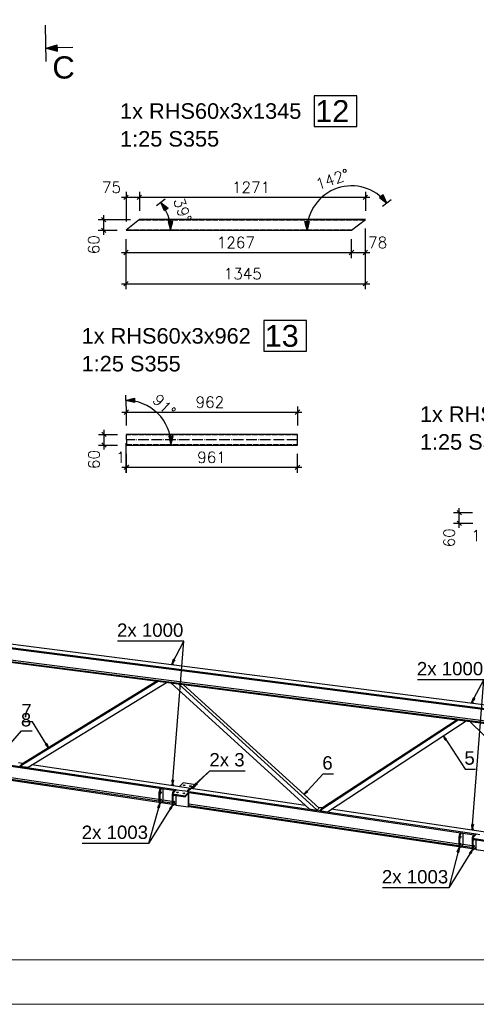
# Model space of a CAD drawing. Header units: millimetres. Extents: x 1814 to 94182, y 11562 to 49454.
# Tile 452 of 656: x 23895 to 24152, y 28069 to 28623. Entities that reach past the tile are written whole.
import ezdxf

# ---------------------------------------------------------------- set-up
doc = ezdxf.new("R2010")
doc.units = ezdxf.units.MM
doc.linetypes.add('ACAD_ISO02W100', pattern=[15, 12, -3])
doc.linetypes.add('ACAD_ISO04W100', pattern=[30, 24, -3, 0, -3])
doc.layers.add('AS_DIM_ON', color=7, linetype='Continuous')
doc.layers.add('pomoc', color=210, linetype='Continuous', lineweight=9, plot=False)
doc.layers.add('ramka', color=84, linetype='Continuous', lineweight=15)
doc.styles.add('ARIAL', font='arial.ttf')
doc.styles.add('CutSymbolDown', font='arial.ttf', dxfattribs={"height": 5})
doc.styles.add('ROMANS', font='romans')

# ---------------------------------------------------------------- blocks, each defined once
blk = doc.blocks.new('sectiondown')
blk.add_hatch(color=256).paths.add_polyline_path([(0, 0), (-2.55, 0.73), (-2.55, -0.73)])
at = {"color": 7, "linetype": 'Continuous'}
for p, q in [((0, -3), (0, 5.15)), ((-6, 0), (-2.55, 0))]:
    blk.add_line(p, q, dxfattribs=at)
for p, q in [((0, 0), (-2.55, 0.73)), ((-2.55, -0.73), (-2.55, 0.73)), ((0, 0), (-2.55, -0.73))]:
    blk.add_line(p, q)

msp = doc.modelspace()

# ---------------------------------------------------------------- hatches: boundary and pattern name
at = {"layer": 'AS_DIM_ON'}
for points in [[(23974.466, 28520.29), (23978.567, 28517.168), (23976.615, 28515.606)], [(24101.515, 28519.896), (24099.46, 28524.623), (24097.478, 28523.1)], [(23979.951, 28504.665), (23981.201, 28509.665), (23978.701, 28509.665)], [(24056.691, 28504.665), (24055.441, 28509.665), (24057.941, 28509.665)], [(23954.722, 28408.859), (23959.696, 28410.209), (23959.746, 28407.71)], [(23980.222, 28383.864), (23981.472, 28388.864), (23978.972, 28388.864)]]:
    msp.add_hatch(color=8, dxfattribs=at).paths.add_polyline_path(points, flags=0)

# ---------------------------------------------------------------- linework, layer by layer
at = {"color": 145, "linetype": 'Continuous', "ltscale": 0.25}
for p, q in [((23962.444, 28510.665), (23954.951, 28504.665)), ((24089.5, 28510.665), (23962.444, 28510.665)), ((24081.691, 28504.665), (24089.5, 28510.665)), ((23954.951, 28504.665), (24081.691, 28504.665)), ((23955.102, 28389.864), (23955.222, 28383.864)), ((24051.342, 28389.864), (23955.102, 28389.864)), ((24051.342, 28383.864), (24051.342, 28389.864)), ((23955.222, 28383.864), (24051.342, 28383.864)), ((24314.957, 28217.314), (23642.55, 28303.707)), ((23640.865, 28301.931), (24314.923, 28215.326)), ((23640.865, 28301.497), (24314.923, 28214.892)), ((23640.865, 28294.096), (24314.923, 28207.491)), ((23640.865, 28293.662), (24314.923, 28207.057)), ((23641.65, 28294.923), (24314.923, 28208.418)), ((23980.803, 28260.909), (23980.243, 28260.319)), ((23980.684, 28260.286), (23980.664, 28260.265)), ((23981.224, 28260.855), (23980.684, 28260.286)), ((23981.224, 28260.855), (23980.803, 28260.909)), ((23981.377, 28260.935), (23980.955, 28260.989)), ((23981.642, 28260.139), (23981.64, 28260.234)), ((23895.298, 28203.285), (23972.958, 28250.993)), ((23972.335, 28251.074), (23896.351, 28204.394)), ((23899.876, 28202.607), (23977.657, 28250.39)), ((23980.046, 28250.083), (24057.862, 28179.207)), ((23984.508, 28249.51), (24062.439, 28178.529)), ((24063.492, 28179.639), (23987.152, 28249.17)), ((24149.348, 28239.254), (24148.788, 28238.664)), ((24149.229, 28238.631), (24149.21, 28238.61)), ((24149.769, 28239.199), (24149.229, 28238.631)), ((24149.769, 28239.199), (24149.348, 28239.254)), ((24149.922, 28239.28), (24149.501, 28239.334)), ((24150.187, 28238.484), (24150.185, 28238.579)), ((24063.843, 28178.321), (24141.67, 28229.317)), ((24141.134, 28229.386), (24064.897, 28179.431)), ((24068.277, 28177.665), (24146.215, 28228.733)), ((24147.925, 28228.513), (24224.177, 28154.258)), ((23983.188, 28189.887), (23820.769, 28213.943)), ((23821.665, 28213.377), (23982.826, 28189.507)), ((23973.435, 28184.441), (23821.665, 28206.92)), ((23973.435, 28183.498), (23821.665, 28205.977)), ((23821.665, 28205.543), (23973.439, 28183.064)), ((23896.849, 28204.7), (23894.421, 28205.06)), ((23896.351, 28204.394), (23895.298, 28203.285)), ((24055.704, 28181.172), (23902.034, 28203.932)), ((23895.298, 28203.285), (23899.876, 28202.607)), ((23980.954, 28192.923), (23980.388, 28192.327)), ((23981.375, 28192.861), (23980.954, 28192.923)), ((23981.526, 28192.942), (23981.105, 28193.004)), ((23981.375, 28192.861), (23981.125, 28192.597)), ((23986.979, 28193.883), (23984.873, 28191.663)), ((23994.001, 28192.843), (23986.979, 28193.883)), ((23991.895, 28190.623), (23994.001, 28192.843)), ((23994.001, 28192.291), (23994.001, 28192.843)), ((23973.435, 28188.44), (23973.856, 28188.378)), ((23973.435, 28188.44), (23973.435, 28183.108)), ((23974.62, 28190.722), (23973.83, 28189.89)), ((23973.83, 28189.89), (23974.251, 28189.828)), ((23973.856, 28188.378), (23973.856, 28183.045)), ((23974.462, 28187.934), (23974.134, 28187.983)), ((23974.304, 28187.768), (23974.171, 28187.788)), ((23974.304, 28189.883), (23974.251, 28189.828)), ((23975.041, 28190.66), (23974.304, 28189.883)), ((23974.304, 28188.733), (23974.462, 28188.899)), ((23974.462, 28187.934), (23974.304, 28187.768)), ((23975.826, 28184.776), (23975.826, 28190.544)), ((23981.125, 28192.597), (23980.809, 28192.265)), ((23980.879, 28187.338), (23981.081, 28187.308)), ((23980.879, 28187.338), (23980.879, 28182.005)), ((23983.188, 28189.887), (23981.081, 28187.668)), ((23981.081, 28187.668), (23988.104, 28186.628)), ((23981.081, 28187.668), (23981.081, 28187.117)), ((23982.064, 28189.62), (23981.274, 28188.787)), ((23981.274, 28188.787), (23981.695, 28188.725)), ((23981.748, 28188.781), (23981.695, 28188.725)), ((23982.485, 28189.557), (23981.748, 28188.781)), ((23981.77, 28192.123), (23981.77, 28192.244)), ((23983.738, 28189.806), (23983.188, 28189.887)), ((23984.943, 28189.627), (23983.738, 28189.806)), ((23986.516, 28189.395), (23984.943, 28189.627)), ((23988.455, 28189.107), (23986.516, 28189.395)), ((23988.104, 28186.628), (23990.21, 28188.847)), ((23990.21, 28188.847), (23988.455, 28189.107)), ((23989.157, 28187.186), (23990, 28188.074)), ((23990.21, 28188.847), (23989.94, 28188.887)), ((23990, 28180.358), (23990, 28188.074)), ((23990.21, 28180.579), (23990.21, 28188.847)), ((24151.733, 28164.924), (23990.21, 28188.847)), ((23990.21, 28188.413), (24150.609, 28164.656)), ((23992.354, 28190.555), (23994.001, 28192.291)), ((23973.435, 28183.108), (23973.856, 28183.045)), ((23973.679, 28182.41), (23974.1, 28182.347)), ((23974.462, 28183.8), (23974.134, 28183.849)), ((23974.304, 28183.634), (23974.171, 28183.654)), ((23974.196, 28184.328), (23974.179, 28184.331)), ((23974.251, 28182.428), (23975.562, 28183.81)), ((23974.304, 28184.599), (23974.462, 28184.765)), ((23974.462, 28183.8), (23974.304, 28183.634)), ((23974.68, 28182.88), (23980.883, 28181.961)), ((23980.879, 28182.396), (23975.041, 28183.26)), ((23975.562, 28183.81), (23975.826, 28184.776)), ((23980.879, 28183.339), (23975.645, 28184.114)), ((23980.879, 28182.005), (23981.301, 28181.943)), ((23981.081, 28187.117), (23988.104, 28186.077)), ((23981.301, 28187.084), (23981.301, 28181.943)), ((23981.906, 28186.832), (23981.578, 28186.88)), ((23981.906, 28182.698), (23981.578, 28182.747)), ((23981.748, 28186.665), (23981.615, 28186.685)), ((23981.748, 28182.531), (23981.615, 28182.551)), ((23981.64, 28183.226), (23981.623, 28183.228)), ((23981.695, 28181.325), (23982.977, 28182.676)), ((23981.906, 28186.832), (23981.748, 28186.665)), ((23981.748, 28183.496), (23981.906, 28183.663)), ((23981.906, 28182.698), (23981.748, 28182.531)), ((23982.124, 28181.777), (23982.977, 28181.651)), ((23982.977, 28182.085), (23982.485, 28182.158)), ((23982.977, 28186.836), (23982.977, 28181.398)), ((23988.104, 28186.077), (23989.157, 28187.186)), ((23988.104, 28186.077), (23988.104, 28186.628)), ((24141.98, 28159.478), (23990.21, 28181.957)), ((23981.123, 28181.307), (23981.544, 28181.245)), ((23982.977, 28181.398), (23990, 28180.358)), ((23990, 28180.358), (23990.21, 28180.579)), ((24141.98, 28158.535), (23990.21, 28181.014)), ((23990.21, 28180.579), (24141.984, 28158.1)), ((24057.862, 28179.207), (24062.439, 28178.529)), ((24062.439, 28178.529), (24062.518, 28178.613)), ((24062.518, 28178.613), (24063.492, 28179.639)), ((24065.369, 28179.741), (24062.994, 28180.092)), ((24064.897, 28179.431), (24063.843, 28178.321)), ((24063.843, 28178.321), (24068.277, 28177.665)), ((24221.801, 28156.571), (24070.326, 28179.007)), ((24143.165, 28165.759), (24142.375, 28164.927)), ((24143.586, 28165.697), (24142.849, 28164.92)), ((24144.371, 28159.813), (24144.371, 28165.58)), ((24149.499, 28167.96), (24148.933, 28167.364)), ((24149.67, 28167.634), (24149.354, 28167.302)), ((24149.92, 28167.898), (24149.499, 28167.96)), ((24150.071, 28167.978), (24149.65, 28168.041)), ((24149.92, 28167.898), (24149.67, 28167.634)), ((24150.315, 28167.159), (24150.315, 28167.28)), ((24141.98, 28163.477), (24142.402, 28163.415)), ((24141.98, 28163.477), (24141.98, 28158.144)), ((24142.375, 28164.927), (24142.796, 28164.864)), ((24142.402, 28163.415), (24142.402, 28158.082)), ((24143.007, 28162.971), (24142.679, 28163.02)), ((24142.849, 28162.804), (24142.716, 28162.824)), ((24142.849, 28164.92), (24142.796, 28164.864)), ((24142.849, 28163.769), (24143.007, 28163.936)), ((24143.007, 28162.971), (24142.849, 28162.804)), ((24142.849, 28159.635), (24143.007, 28159.802)), ((24144.108, 28158.846), (24144.371, 28159.813)), ((24149.424, 28162.374), (24149.626, 28162.344)), ((24149.424, 28162.374), (24149.424, 28157.042)), ((24151.733, 28164.924), (24149.626, 28162.704)), ((24149.626, 28162.704), (24156.649, 28161.664)), ((24149.626, 28162.704), (24149.626, 28162.153)), ((24149.626, 28162.153), (24156.649, 28161.113)), ((24150.609, 28164.656), (24149.819, 28163.824)), ((24149.819, 28163.824), (24150.241, 28163.762)), ((24149.846, 28162.121), (24149.846, 28156.979)), ((24150.451, 28161.868), (24150.123, 28161.917)), ((24150.293, 28161.702), (24150.16, 28161.722)), ((24150.293, 28163.817), (24150.241, 28163.762)), ((24151.03, 28164.594), (24150.293, 28163.817)), ((24150.451, 28161.868), (24150.293, 28161.702)), ((24150.609, 28164.656), (24151.372, 28164.543)), ((24151.522, 28161.873), (24151.522, 28156.434)), ((24153.857, 28164.609), (24151.733, 28164.924)), ((24141.98, 28158.144), (24142.402, 28158.082)), ((24142.224, 28157.446), (24142.645, 28157.384)), ((24143.007, 28158.837), (24142.679, 28158.886)), ((24142.849, 28158.671), (24142.716, 28158.69)), ((24142.741, 28159.365), (24142.724, 28159.368)), ((24142.796, 28157.465), (24144.108, 28158.846)), ((24143.007, 28158.837), (24142.849, 28158.671)), ((24143.225, 28157.916), (24149.428, 28156.998)), ((24149.424, 28157.432), (24143.586, 28158.297)), ((24149.424, 28158.375), (24144.19, 28159.15)), ((24149.424, 28157.042), (24149.846, 28156.979)), ((24149.668, 28156.344), (24150.089, 28156.281)), ((24150.451, 28157.734), (24150.123, 28157.783)), ((24150.293, 28157.568), (24150.16, 28157.588)), ((24150.186, 28158.262), (24150.168, 28158.265)), ((24150.241, 28156.362), (24151.522, 28157.712)), ((24150.293, 28158.533), (24150.451, 28158.699)), ((24150.451, 28157.734), (24150.293, 28157.568)), ((24150.669, 28156.814), (24151.522, 28156.687)), ((24151.522, 28157.121), (24151.03, 28157.194)), ((24151.522, 28156.434), (24158.545, 28155.394))]:
    msp.add_line(p, q, dxfattribs=at)
at = {"color": 84, "linetype": 'ACAD_ISO02W100', "ltscale": 0.25}
for p, q in [((24089.11, 28510.365), (23962.07, 28510.365)), ((23955.325, 28504.965), (24082.082, 28504.965)), ((24051.342, 28389.564), (23955.108, 28389.564)), ((23955.216, 28384.164), (24051.342, 28384.164))]:
    msp.add_line(p, q, dxfattribs=at)
at = {"color": 10, "linetype": 'ACAD_ISO04W100', "ltscale": 0.25}
for p, q in [((23962.444, 28510.665), (24089.5, 28510.665)), ((24051.342, 28386.864), (23955.162, 28386.864))]:
    msp.add_line(p, q, dxfattribs=at)
at = {"color": 7}
for p, q in [((23981.011, 28192.972), (23987.474, 28273.51)), ((24149.557, 28168.009), (24156.019, 28251.855)), ((23992.948, 28191.733), (24002.114, 28200.624)), ((23981.073, 28181.333), (23967.624, 28159.826)), ((24149.618, 28156.369), (24136.343, 28134.825))]:
    msp.add_line(p, q, dxfattribs=at)
at = {"color": 0, "linetype": 'ByBlock', "lineweight": -2}
for p, q in [((23980.861, 28260.957), (23981.657, 28263.363)), ((23982.395, 28262.975), (23980.861, 28260.957)), ((23982.395, 28262.975), (23981.657, 28263.363)), ((24149.406, 28239.302), (24150.203, 28241.708)), ((24150.94, 28241.32), (24149.406, 28239.302)), ((24150.94, 28241.32), (24150.203, 28241.708)), ((23910.441, 28215.984), (23909.731, 28215.548)), ((23911.395, 28213.636), (23909.731, 28215.548)), ((23910.441, 28215.984), (23911.395, 28213.636)), ((24134.325, 28217.953), (24133.304, 28220.273)), ((24133.304, 28220.273), (24135.022, 28218.41)), ((24134.325, 28217.953), (24135.022, 28218.41)), ((23981.011, 28192.972), (23980.796, 28195.497)), ((23981.627, 28195.431), (23980.796, 28195.497)), ((23981.627, 28195.431), (23981.011, 28192.972)), ((23992.948, 28191.733), (23994.453, 28193.773)), ((23995.033, 28193.174), (23992.948, 28191.733)), ((23995.033, 28193.174), (23994.453, 28193.773)), ((23989.332, 28188.977), (23990.9, 28190.969)), ((23991.461, 28190.353), (23989.332, 28188.977)), ((23991.461, 28190.353), (23990.9, 28190.969)), ((24055.108, 28187.275), (24056.483, 28189.404)), ((24057.099, 28188.843), (24055.108, 28187.275)), ((24057.099, 28188.843), (24056.483, 28189.404)), ((23972.819, 28180.081), (23973.89, 28182.379)), ((23973.89, 28182.379), (23973.622, 28179.858)), ((23972.819, 28180.081), (23973.622, 28179.858)), ((23979.394, 28179.434), (23981.073, 28181.333)), ((23979.394, 28179.434), (23980.101, 28178.992)), ((23981.073, 28181.333), (23980.101, 28178.992)), ((24149.557, 28168.009), (24149.333, 28170.533)), ((24150.164, 28170.469), (24149.333, 28170.533)), ((24150.164, 28170.469), (24149.557, 28168.009)), ((24141.147, 28155.155), (24142.174, 28157.472)), ((24141.147, 28155.155), (24141.954, 28154.947)), ((24142.174, 28157.472), (24141.954, 28154.947)), ((24147.952, 28154.46), (24149.618, 28156.369)), ((24147.952, 28154.46), (24148.662, 28154.022)), ((24149.618, 28156.369), (24148.662, 28154.022))]:
    msp.add_line(p, q, dxfattribs=at)
at = {"color": 4}
for points in [[(24060.728, 28563.092), (24084.763, 28563.092), (24084.763, 28580.342), (24060.728, 28580.342), (24060.728, 28563.092)], [(24032.329, 28436.653), (24056.364, 28436.653), (24056.364, 28453.903), (24032.329, 28453.903), (24032.329, 28436.653)]]:
    msp.add_lwpolyline(points, dxfattribs=at)
at = {"color": 7}
for points in [[(23980.861, 28260.957), (23987.474, 28273.51), (23950.189, 28273.51)], [(24149.406, 28239.302), (24156.019, 28251.855), (24118.734, 28251.855)], [(23911.395, 28213.636), (23902.429, 28228.231), (23896.602, 28228.231)], [(23886.54, 28211.916), (23896.28, 28223.113), (23902.107, 28223.113)], [(24133.304, 28220.273), (24145.554, 28201.577), (24151.381, 28201.577)], [(23989.332, 28188.977), (24002.114, 28200.624), (24021.918, 28200.624)], [(24055.108, 28187.275), (24065.662, 28198.862), (24071.489, 28198.862)], [(23973.89, 28182.379), (23967.624, 28159.826), (23930.339, 28159.826)], [(24142.174, 28157.472), (24136.343, 28134.825), (24099.058, 28134.825)]]:
    msp.add_lwpolyline(points, dxfattribs=at)
at = {"color": 145, "linetype": 'Continuous', "ltscale": 0.25, "extrusion": (1.40198e-13, 0.918649, 0.395075)}
msp.add_circle((-23983.89, -11136.578, 25895.35), 0.525, dxfattribs=at)
at = {"color": 145, "linetype": 'Continuous', "ltscale": 0.25, "extrusion": (-7.05988e-14, 0.918649, 0.395075)}
for centre in [(-23987.401, -11136.373, 25894.872), (-23991.193, -11137.951, 25898.542)]:
    msp.add_circle(centre, 0.525, dxfattribs=at)
at = {"color": 145, "linetype": 'Continuous', "ltscale": 0.25, "extrusion": (-2.1113e-13, 0.918649, 0.395075)}
msp.add_circle((-23987.681, -11138.157, 25899.02), 0.525, dxfattribs=at)
at = {"color": 145, "linetype": 'Continuous', "ltscale": 0.25, "extrusion": (0.936175, -0.120283, 0.330317)}
for centre, start in [((31085.48, -6667.11, 19051.059), 1.80863), ((31085.48, -6667.25, 19051.46), 294.30863), ((31085.48, -6723.241, 19211.452), 1.80863), ((31085.48, -6723.381, 19211.853), 294.30863)]:
    msp.add_arc(centre, 1.125, start, 24.30863, dxfattribs=at)
at = {"color": 145, "linetype": 'Continuous', "ltscale": 0.25, "extrusion": (0.936362, -0.138686, 0.322479)}
for centre, start, end in [((31401.182, -6317.91, 18545.042), 2.16881, 24.66881), ((31401.182, -6318.048, 18545.445), 294.66881, 24.66881), ((31397.138, -6315.781, 18538.792), 24.66881, 114.66881), ((31397.138, -6315.919, 18539.195), 24.66881, 114.66881), ((31397.138, -6318.208, 18545.915), 24.66881, 114.66881), ((31397.138, -6318.345, 18546.319), 24.66881, 76.82554), ((31391.862, -6316.033, 18539.532), 114.66881, 182.16881), ((31391.862, -6316.171, 18539.935), 114.66881, 204.66881), ((31391.862, -6318.46, 18546.655), 114.66881, 182.16881), ((31391.862, -6318.597, 18547.058), 114.66881, 204.66881), ((31401.182, -6372.855, 18706.323), 2.16881, 24.66881), ((31401.182, -6372.993, 18706.726), 294.66881, 24.66881), ((31397.138, -6370.726, 18700.073), 24.66881, 114.66881), ((31397.138, -6370.864, 18700.477), 24.66881, 114.66881), ((31397.138, -6373.153, 18707.197), 24.66881, 114.66881), ((31397.138, -6373.29, 18707.6), 24.66881, 76.82553), ((31391.862, -6370.978, 18700.813), 114.66881, 182.16881), ((31391.862, -6371.116, 18701.216), 114.66881, 204.66881), ((31391.862, -6373.405, 18707.936), 114.66881, 182.16881), ((31391.862, -6373.542, 18708.339), 114.66881, 204.66881)]:
    msp.add_arc(centre, 1.125, start, end, dxfattribs=at)
at = {"color": 145, "linetype": 'Continuous', "ltscale": 0.25, "extrusion": (-0.936362, 0.138686, -0.322479)}
for centre, start, end in [((-31396.607, -6315.961, -18539.32), 335.33119, 155.33119), ((-31396.795, -6315.866, -18539.042), 262.56006, 300.32717), ((-31396.795, -6316.004, -18539.445), 155.33119, 335.33119), ((-31392.518, -6316.156, -18539.893), 335.33119, 155.33119), ((-31392.706, -6316.062, -18539.615), 262.56007, 300.32718), ((-31392.706, -6316.199, -18540.018), 155.33119, 335.33119), ((-31396.607, -6318.388, -18546.443), 335.33119, 75.04849), ((-31392.518, -6318.583, -18547.017), 335.33119, 155.33119), ((-31392.706, -6318.488, -18546.738), 262.55997, 300.32744), ((-31396.795, -6318.43, -18546.568), 310.63575, 335.33119), ((-31392.706, -6318.626, -18547.141), 155.33119, 335.33119), ((-31396.607, -6370.906, -18700.601), 335.33119, 155.33119), ((-31392.518, -6371.102, -18701.175), 335.33119, 155.33119), ((-31396.795, -6370.811, -18700.323), 262.55997, 300.32742), ((-31396.795, -6370.949, -18700.726), 155.33119, 335.33119), ((-31392.706, -6371.144, -18701.299), 155.33119, 335.33119), ((-31396.607, -6373.333, -18707.725), 335.33119, 75.04847), ((-31396.795, -6373.376, -18707.849), 310.63577, 335.33119), ((-31392.706, -6371.007, -18700.896), 262.55995, 300.32743), ((-31392.518, -6373.528, -18708.298), 335.33119, 155.33119), ((-31392.706, -6373.433, -18708.02), 262.55987, 300.32732), ((-31392.706, -6373.571, -18708.423), 155.33119, 335.33119)]:
    msp.add_arc(centre, 0.525, start, end, dxfattribs=at)
at = {"layer": 'AS_DIM_ON', "color": 8}
for p, q in [((23954.951, 28526.315), (23954.951, 28509.665)), ((23962.444, 28526.315), (23962.444, 28515.665)), ((24089.5, 28526.315), (24089.5, 28515.665)), ((23952.451, 28523.19), (23962.444, 28523.19)), ((23962.444, 28523.19), (24092, 28523.19)), ((23976.906, 28522.243), (23972.027, 28518.337)), ((24103.993, 28521.8), (24099.037, 28517.992)), ((23939.301, 28510.665), (23957.444, 28510.665)), ((23942.426, 28502.165), (23942.426, 28513.165)), ((23939.301, 28504.665), (23949.951, 28504.665)), ((23983.076, 28504.665), (23976.826, 28504.665)), ((24053.566, 28504.665), (24059.816, 28504.665)), ((24089.5, 28489.014), (24089.5, 28505.665)), ((24089.5, 28471.489), (24089.5, 28505.665)), ((23954.951, 28489.014), (23954.951, 28499.665)), ((23954.951, 28471.489), (23954.951, 28499.665)), ((24081.691, 28489.014), (24081.691, 28499.665)), ((23952.451, 28492.139), (24081.691, 28492.139)), ((24081.691, 28492.139), (24092, 28492.139)), ((23952.451, 28474.614), (24092, 28474.614)), ((23954.659, 28411.984), (23954.785, 28405.735)), ((23955.102, 28405.515), (23955.102, 28394.864)), ((24051.342, 28405.515), (24051.342, 28394.864)), ((23952.602, 28402.39), (24053.842, 28402.39)), ((23942.577, 28381.364), (23942.577, 28392.364)), ((23939.452, 28389.864), (23950.102, 28389.864)), ((23939.452, 28383.864), (23950.222, 28383.864)), ((23955.102, 28368.214), (23955.102, 28384.864)), ((23983.347, 28383.864), (23977.097, 28383.864)), ((23955.222, 28368.214), (23955.222, 28378.864)), ((24051.342, 28368.214), (24051.342, 28378.864)), ((23952.602, 28371.339), (23955.222, 28371.339)), ((23955.222, 28371.339), (24053.842, 28371.339)), ((24142.227, 28337.36), (24142.227, 28348.36)), ((24139.102, 28345.86), (24149.753, 28345.86)), ((24139.102, 28339.86), (24149.873, 28339.86))]:
    msp.add_line(p, q, dxfattribs=at)
at = {"layer": 'AS_DIM_ON', "color": 8, "linetype": 'ByBlock', "lineweight": -2}
for p, q in [((23956.201, 28524.44), (23953.701, 28521.94)), ((23961.194, 28521.94), (23963.694, 28524.44)), ((23963.694, 28524.44), (23961.194, 28521.94)), ((24088.25, 28521.94), (24090.75, 28524.44)), ((23943.676, 28509.415), (23941.176, 28511.915)), ((23941.176, 28505.915), (23943.676, 28503.415)), ((23956.201, 28493.389), (23953.701, 28490.889)), ((24080.441, 28490.889), (24082.941, 28493.389)), ((24082.941, 28493.389), (24080.441, 28490.889)), ((24088.25, 28490.889), (24090.75, 28493.389)), ((23956.201, 28475.864), (23953.701, 28473.364)), ((24088.25, 28473.364), (24090.75, 28475.864)), ((23956.352, 28403.64), (23953.852, 28401.14)), ((24050.092, 28401.14), (24052.592, 28403.64)), ((23943.827, 28388.614), (23941.327, 28391.114)), ((23941.327, 28385.114), (23943.827, 28382.614)), ((23956.352, 28372.589), (23953.852, 28370.089)), ((23953.972, 28370.089), (23956.472, 28372.589)), ((23956.472, 28372.589), (23953.972, 28370.089)), ((24050.092, 28370.089), (24052.592, 28372.589)), ((24143.477, 28344.61), (24140.977, 28347.11)), ((24140.977, 28341.11), (24143.477, 28338.61))]:
    msp.add_line(p, q, dxfattribs=at)
at = {"layer": 'AS_DIM_ON', "color": 8}
for points in [[(23974.466, 28520.29), (23978.567, 28517.168), (23976.615, 28515.606), (23974.466, 28520.29)], [(24101.515, 28519.896), (24099.46, 28524.623), (24097.478, 28523.1), (24101.515, 28519.896)], [(23979.951, 28504.665), (23981.201, 28509.665), (23978.701, 28509.665), (23979.951, 28504.665)], [(24056.691, 28504.665), (24055.441, 28509.665), (24057.941, 28509.665), (24056.691, 28504.665)], [(23954.722, 28408.859), (23959.696, 28410.209), (23959.746, 28407.71), (23954.722, 28408.859)], [(23980.222, 28383.864), (23981.472, 28388.864), (23978.972, 28388.864), (23980.222, 28383.864)]]:
    msp.add_lwpolyline(points, dxfattribs=at)
for centre, start, end in [((24081.691, 28504.665), 37.53718, 180), ((23954.951, 28504.665), 0, 38.6833), ((23955.222, 28383.864), 0, 91.14612)]:
    msp.add_arc(centre, 25, start, end, dxfattribs=at)
at = {"layer": 'pomoc'}
msp.add_lwpolyline([(22776.827, 29119.324), (24826.827, 29119.324), (24826.827, 28069.324), (22776.827, 28069.324)], close=True, dxfattribs=at)
at = {"layer": 'ramka', "linetype": 'Continuous'}
msp.add_line((24801.827, 28094.324), (22776.827, 28094.324), dxfattribs=at)

# ---------------------------------------------------------------- block references
at = {"xscale": -2.500000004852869, "yscale": 2.500000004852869, "zscale": 2.500000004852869, "rotation": 1.146119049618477}
msp.add_blockref('sectiondown', (23909.967, 28607.082, 304.124), dxfattribs=at)

# ---------------------------------------------------------------- texts
at = {"color": 96, "style": 'CutSymbolDown'}
msp.add_text('C', height=12.5, dxfattribs=at).set_placement((23913.529, 28589.996))
at = {"color": 30, "style": 'ARIAL'}
for s, p in [('1x RHS60x3x1345 ', (23951.575, 28567.342)), ('1:25 S355', (23951.575, 28551.717)), ('1x RHS60x3x962 ', (23929.974, 28440.903)), ('1:25 S355', (23929.974, 28425.278)), ('1x RHS60x3x772 ', (24120.094, 28396.899)), ('1:25 S355', (24120.094, 28381.274))]:
    msp.add_text(s, height=8.75, dxfattribs=at).set_placement(p)
at = {"color": 4, "style": 'ARIAL'}
for s, p in [('12', (24061.365, 28565.592)), ('13', (24032.965, 28439.153))]:
    msp.add_text(s, height=12.25, dxfattribs=at).set_placement(p)
at = {"color": 7, "style": 'ARIAL'}
for s, p in [('2x 1000', (23949.882, 28276.01)), ('2x 1000', (24118.427, 28254.355)), ('7', (23896.106, 28230.731)), ('8', (23895.855, 28225.613)), ('2x 3', (24001.807, 28203.124)), ('5', (24145.119, 28204.077)), ('6', (24065.268, 28201.362)), ('2x 1003', (23930.032, 28162.326)), ('2x 1003', (24098.751, 28137.325))]:
    msp.add_text(s, height=7.5, dxfattribs=at).set_placement(p)
at = {"layer": 'AS_DIM_ON', "color": 9, "style": 'ROMANS'}
for s, rotation, p in [('142°', 18.76859, (24062.827, 28527.299)), ('39°', 289.34165, (23981.482, 28521.546)), ('60', 90, (23939.926, 28491.165)), ('91°', 315.57306, (23969.167, 28408.703)), ('60', 90, (23940.077, 28370.365)), ('60', 90, (24139.727, 28326.36))]:
    msp.add_text(s, height=6.25, rotation=rotation, dxfattribs=at).set_placement(p)
for s, p in [('75', (23941.383, 28525.69)), ('1271', (24014.501, 28525.69)), ('1267', (24005.957, 28494.639)), ('78', (24091.051, 28494.639)), ('1345', (24009.861, 28477.114)), ('962', (23994.008, 28404.89)), ('1', (23949.315, 28373.839)), ('961', (23994.961, 28373.839)), ('1', (24148.966, 28329.835))]:
    msp.add_text(s, height=6.25, dxfattribs=at).set_placement(p)

doc.saveas('drawing.dxf')
